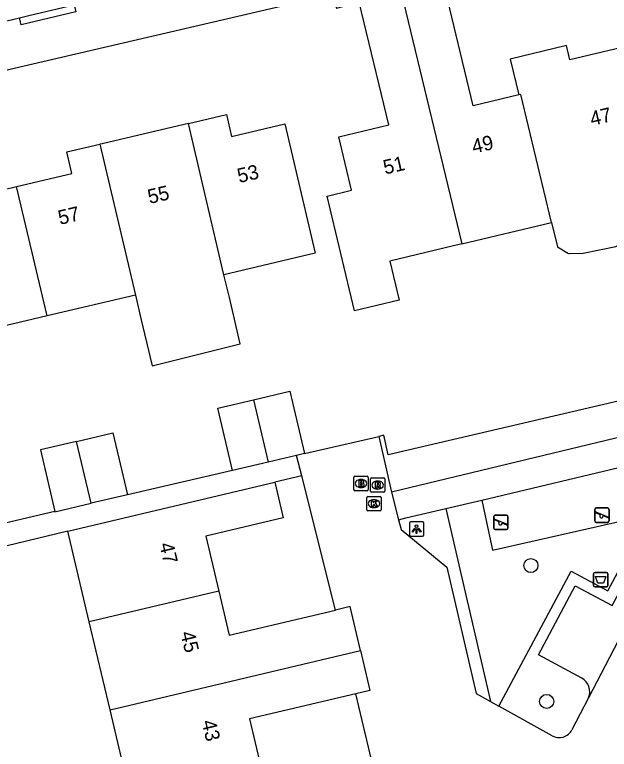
# Model space of a CAD drawing. Extents: x 158461 to 159795, y 387220 to 388672.
# Drawn here: x 159351.4 to 159392.6, y 388437.3 to 388488.3 of the extents above; entities that cross this region are included whole.
import ezdxf

# ---------------------------------------------------------------- set-up
doc = ezdxf.new("R2010")
doc.units = 0
for name, color, linetype in [('IMGEO_Afvalbak', 7, 'Continuous'), ('IMGEO_Boom', 7, 'Continuous'), ('IMGEO_Brandkraan', 7, 'Continuous'), ('IMGEO_Groenvoorziening', 7, 'Continuous'), ('IMGEO_Kolk', 7, 'Continuous'), ('IMGEO_Lichtpunt', 7, 'Continuous'), ('IMGEO_Pand', 7, 'Continuous'), ('IMGEO_Pand_nummerreeks', 7, 'Continuous'), ('IMGEO_Parkeervlak_open', 7, 'Continuous'), ('IMGEO_Rijbaan_lokaal_open', 7, 'Continuous'), ('IMGEO_Rioolput', 7, 'Continuous'), ('IMGEO_Speelvoorziening', 7, 'Continuous'), ('IMGEO_Voetpad_open', 7, 'Continuous')]:
    doc.layers.add(name, color=color, linetype=linetype)

msp = doc.modelspace()

# ---------------------------------------------------------------- linework, layer by layer
at = {"layer": 'IMGEO_Afvalbak'}
for p, q in [((159391.525, 388448.716), (159391.525, 388449.516)), ((159391.525, 388449.516), (159391.525, 388448.716)), ((159391.625, 388449.616), (159392.415, 388449.616)), ((159392.415, 388449.616), (159391.625, 388449.616)), ((159392.515, 388449.516), (159392.515, 388448.716)), ((159392.515, 388448.716), (159392.515, 388449.516)), ((159392.415, 388448.616), (159391.625, 388448.616)), ((159391.625, 388448.616), (159392.415, 388448.616))]:
    msp.add_line(p, q, dxfattribs=at)
msp.add_lwpolyline([(159391.668, 388449.33), (159392.372, 388449.33), (159392.223, 388448.86), (159391.817, 388448.86), (159391.668, 388449.33)], dxfattribs=at)
for centre, start, end in [((159391.625, 388449.516), 90, 180), ((159391.625, 388449.516), 90, 180), ((159392.415, 388449.516), 0, 90), ((159392.415, 388449.516), 360, 90), ((159391.625, 388448.716), 180, 270), ((159391.625, 388448.716), 180, 270), ((159392.415, 388448.716), 270, 0), ((159392.415, 388448.716), 270, 0)]:
    msp.add_arc(centre, 0.1, start, end, dxfattribs=at)
at = {"layer": 'IMGEO_Boom'}
for centre in [(159387.177, 388450.088), (159388.274, 388440.663)]:
    msp.add_circle(centre, 0.489, dxfattribs=at)
at = {"layer": 'IMGEO_Brandkraan'}
for p, q in [((159374.9, 388455.355), (159374.9, 388456.207)), ((159374.975, 388456.281), (159375.827, 388456.281)), ((159375.901, 388456.207), (159375.901, 388455.355)), ((159375.388, 388456.061), (159375.413, 388456.061)), ((159375.827, 388455.281), (159374.975, 388455.281)), ((159375.411, 388455.501), (159375.386, 388455.501))]:
    msp.add_line(p, q, dxfattribs=at)
for points in [[(159374.9, 388455.355), (159374.9, 388456.207)], [(159374.975, 388456.281), (159375.827, 388456.281)], [(159375.901, 388456.207), (159375.901, 388455.355)], [(159375.248, 388455.981), (159375.248, 388455.581), (159375.461, 388455.581)], [(159375.479, 388455.981), (159375.248, 388455.981)], [(159375.427, 388455.9), (159375.373, 388455.9), (159375.373, 388455.824)], [(159375.373, 388455.824), (159375.426, 388455.824)], [(159375.435, 388455.748), (159375.373, 388455.748), (159375.373, 388455.667)], [(159375.373, 388455.667), (159375.435, 388455.667)], [(159375.827, 388455.281), (159374.975, 388455.281)]]:
    msp.add_lwpolyline(points, dxfattribs=at)
for centre, radius, start, end in [((159374.977, 388456.205), 0.0765, 91.552, 178.448), ((159374.977, 388456.205), 0.0765, 91.552, 178.448), ((159375.825, 388456.205), 0.0765, 1.552, 88.448), ((159375.825, 388456.205), 0.0765, 1.552, 88.448), ((159375.428, 388455.862), 0.0379, 267.8285, 90.9355), ((159375.436, 388455.707), 0.0404, 269.8759, 90.5077), ((159375.467, 388455.832), 0.251, 268.6676, 293.5347), ((159375.483, 388455.836), 0.145, 59.4692, 91.5367), ((159375.508, 388455.883), 0.0922, 285.5137, 58.1501), ((159375.513, 388455.691), 0.105, 301.3115, 78.989), ((159374.977, 388455.357), 0.0765, 181.552, 268.448), ((159374.977, 388455.357), 0.0765, 181.552, 268.448), ((159375.825, 388455.357), 0.0765, 271.552, 358.448), ((159375.825, 388455.357), 0.0765, 271.552, 358.448)]:
    msp.add_arc(centre, radius, start, end, dxfattribs=at)
for centre, major_axis, ratio, start_param, end_param in [((159375.387, 388455.781), (-0.387, 0.002), 0.722429, 4.712389, 7.853982), ((159375.412, 388455.781), (-0.39, 0.002), 0.717154, 1.570796, 4.712389)]:
    msp.add_ellipse(centre, major_axis=major_axis, ratio=ratio, start_param=start_param, end_param=end_param, dxfattribs=at)
at = {"layer": 'IMGEO_Groenvoorziening'}
msp.add_lwpolyline([(159409.819, 388477.225), (159400.461, 388459.544), (159395.695, 388462.06), (159377.276, 388457.779), (159376.986, 388459.126), (159376.637, 388459.047)], dxfattribs=at)
at = {"layer": 'IMGEO_Kolk'}
for p, q in [((159375.8, 388453.96), (159375.8, 388454.812)), ((159375.875, 388454.886), (159376.727, 388454.886)), ((159376.288, 388454.666), (159376.313, 388454.666)), ((159376.801, 388454.812), (159376.801, 388453.96)), ((159376.311, 388454.106), (159376.286, 388454.106)), ((159376.727, 388453.886), (159375.875, 388453.886))]:
    msp.add_line(p, q, dxfattribs=at)
for points in [[(159375.8, 388453.96), (159375.8, 388454.812)], [(159375.875, 388454.886), (159376.727, 388454.886)], [(159376.121, 388454.586), (159376.244, 388454.586), (159376.244, 388454.435), (159376.374, 388454.586), (159376.538, 388454.586), (159376.392, 388454.435), (159376.545, 388454.186), (159376.393, 388454.186), (159376.308, 388454.35), (159376.244, 388454.283), (159376.244, 388454.186), (159376.121, 388454.186), (159376.121, 388454.586)], [(159376.801, 388454.812), (159376.801, 388453.96)], [(159376.727, 388453.886), (159375.875, 388453.886)]]:
    msp.add_lwpolyline(points, dxfattribs=at)
for centre, start, end in [((159375.877, 388454.81), 91.552, 178.448), ((159375.877, 388454.81), 91.552, 178.448), ((159376.725, 388454.81), 1.552, 88.448), ((159376.725, 388454.81), 1.552, 88.448), ((159375.877, 388453.962), 181.552, 268.448), ((159375.877, 388453.962), 181.552, 268.448), ((159376.725, 388453.962), 271.552, 358.448), ((159376.725, 388453.962), 271.552, 358.448)]:
    msp.add_arc(centre, 0.0765, start, end, dxfattribs=at)
for centre, major_axis, ratio, start_param, end_param in [((159376.287, 388454.386), (-0.387, 0.002), 0.722429, 4.712389, 7.853982), ((159376.312, 388454.386), (-0.39, 0.002), 0.717154, 1.570796, 4.712389)]:
    msp.add_ellipse(centre, major_axis=major_axis, ratio=ratio, start_param=start_param, end_param=end_param, dxfattribs=at)
at = {"layer": 'IMGEO_Lichtpunt'}
for p, q in [((159378.753, 388453.028), (159378.753, 388452.221)), ((159378.753, 388453.028), (159378.753, 388452.221)), ((159379.655, 388453.123), (159378.847, 388453.123)), ((159379.655, 388453.123), (159378.847, 388453.123)), ((159379.749, 388452.221), (159379.749, 388453.028)), ((159379.749, 388452.221), (159379.749, 388453.028)), ((159378.847, 388452.127), (159379.655, 388452.127)), ((159378.847, 388452.127), (159379.655, 388452.127))]:
    msp.add_line(p, q, dxfattribs=at)
for points in [[(159379.127, 388452.692), (159379.166, 388452.664), (159378.978, 388452.402), (159378.94, 388452.429), (159379.127, 388452.692)], [(159379.229, 388452.644), (159379.276, 388452.644), (159379.276, 388452.322), (159379.229, 388452.322), (159379.229, 388452.644)], [(159379.339, 388452.664), (159379.377, 388452.691), (159379.564, 388452.429), (159379.525, 388452.401), (159379.339, 388452.664)]]:
    msp.add_lwpolyline(points, dxfattribs=at)
msp.add_circle((159379.252, 388452.826), 0.0994, dxfattribs=at)
for centre, start, end in [((159378.847, 388453.028), 90, 180), ((159378.847, 388453.028), 90, 180), ((159379.655, 388453.028), 0, 90), ((159379.655, 388453.028), 0, 90), ((159378.847, 388452.221), 180, 270), ((159378.847, 388452.221), 180, 270), ((159379.655, 388452.221), 270, 0), ((159379.655, 388452.221), 270, 360)]:
    msp.add_arc(centre, 0.0946, start, end, dxfattribs=at)
at = {"layer": 'IMGEO_Pand'}
for points in [[(159386.348, 388482.74), (159383.17, 388481.977), (159381.109, 388490.566)], [(159378.192, 388489.866), (159382.381, 388472.4)], [(159382.381, 388472.4), (159377.392, 388471.202), (159378.039, 388468.505), (159374.944, 388467.766), (159373.045, 388475.717), (159374.749, 388476.126), (159373.862, 388479.823), (159377.321, 388480.653), (159375.277, 388489.167)], [(159397.475, 388486.983), (159389.881, 388485.16), (159389.64, 388486.162), (159385.751, 388485.228), (159386.348, 388482.74)], [(159388.608, 388473.895), (159386.477, 388482.771), (159386.348, 388482.74)], [(159363.429, 388480.761), (159366.065, 388481.381), (159366.423, 388479.859), (159370.115, 388480.727), (159372.225, 388471.751), (159365.899, 388470.264)], [(159363.429, 388480.761), (159361.168, 388480.23), (159357.446, 388479.355), (159357.297, 388479.32)], [(159365.899, 388470.264), (159363.429, 388480.761)], [(159351.517, 388476.377), (159355.355, 388477.279), (159355.002, 388478.78), (159357.297, 388479.32)], [(159357.297, 388479.32), (159359.762, 388468.845)], [(159345.043, 388476.384), (159347.602, 388476.986), (159347.943, 388475.537), (159348.835, 388475.747), (159351.517, 388476.377)], [(159353.628, 388467.403), (159351.517, 388476.377)], [(159388.608, 388473.895), (159389.017, 388472.192), (159389.787, 388471.737), (159390.813, 388471.754), (159393.069, 388472.214), (159394.003, 388472.729), (159394.606, 388473.215), (159394.545, 388473.58), (159394.781, 388473.874), (159394.44, 388475.294), (159394.672, 388475.35), (159396.012, 388475.184)], [(159382.381, 388472.4), (159388.608, 388473.895)], [(159359.762, 388468.845), (159360.141, 388467.231), (159360.912, 388463.95), (159367.028, 388465.462), (159366.273, 388468.673), (159365.899, 388470.264)], [(159359.762, 388468.845), (159353.628, 388467.403)], [(159353.628, 388467.403), (159347.495, 388465.961)], [(159367.941, 388461.585), (159370.474, 388462.18), (159371.491, 388457.852)], [(159366.48, 388456.674), (159365.462, 388461.002), (159367.941, 388461.585)], [(159367.941, 388461.585), (159368.96, 388457.257)], [(159355.676, 388458.697), (159358.192, 388459.288), (159359.198, 388455.006)], [(159355.676, 388458.697), (159353.17, 388458.108), (159354.175, 388453.833)], [(159356.683, 388454.415), (159355.676, 388458.697)], [(159370.932, 388457.721), (159368.96, 388457.257)], [(159371.491, 388457.852), (159370.932, 388457.721)], [(159368.96, 388457.257), (159366.48, 388456.674)], [(159355.067, 388452.484), (159369.419, 388455.876)], [(159369.419, 388455.876), (159370.007, 388453.391), (159364.64, 388452.123), (159365.541, 388448.313)], [(159359.198, 388455.006), (159356.683, 388454.415)], [(159354.175, 388453.833), (159354.177, 388453.826), (159356.683, 388454.415)], [(159356.554, 388446.192), (159355.067, 388452.484)], [(159365.541, 388448.313), (159356.554, 388446.192)], [(159365.541, 388448.313), (159366.262, 388445.263), (159373.64, 388447.007)], [(159375.363, 388444.19), (159374.641, 388447.244), (159373.64, 388447.007)], [(159357.996, 388440.09), (159356.554, 388446.192)], [(159357.996, 388440.09), (159375.363, 388444.19)], [(159375.363, 388444.19), (159376.015, 388441.431), (159375.045, 388441.202)], [(159375.045, 388441.202), (159367.668, 388439.457), (159368.457, 388436.118)], [(159359.438, 388433.989), (159357.996, 388440.09)]]:
    msp.add_lwpolyline(points, dxfattribs=at)
at = {"layer": 'IMGEO_Parkeervlak_open'}
msp.add_lwpolyline([(159390.719, 388442.289), (159387.696, 388443.889), (159390.26, 388448.679), (159392.819, 388447.324), (159395.395, 388452.136), (159398.352, 388450.57)], dxfattribs=at)
msp.add_arc((159390.141, 388441.329), 1.121, 338.6639, 58.9582, dxfattribs=at)
at = {"layer": 'IMGEO_Rijbaan_lokaal_open'}
for points in [[(159351.721, 388488.088), (159352.457, 388488.262), (159355.517, 388488.992)], [(159345.256, 388486.558), (159351.721, 388488.088)], [(159402.189, 388455.608), (159394.906, 388459.355), (159377.506, 388455.18)], [(159371.491, 388457.852), (159376.637, 388459.047)], [(159376.637, 388459.047), (159377.506, 388455.18)], [(159371.287, 388456.317), (159370.932, 388457.721)], [(159383.77, 388454.633), (159394.242, 388457.114)], [(159373.64, 388447.007), (159371.287, 388456.317)], [(159377.506, 388455.18), (159377.99, 388453.264)], [(159381.281, 388454.044), (159383.77, 388454.633)], [(159377.99, 388453.264), (159378.516, 388453.389), (159381.281, 388454.044)], [(159377.99, 388453.264), (159378.184, 388452.586), (159381.362, 388449.97), (159383.395, 388441.206), (159384.375, 388440.66)], [(159399.755, 388450.993), (159396.623, 388445.179), (159394.09, 388446.512), (159391.185, 388440.921)], [(159377.573, 388430.499), (159376.396, 388435.483), (159376.131, 388436.604), (159375.045, 388441.202)], [(159391.185, 388440.921), (159390.029, 388438.696)], [(159384.375, 388440.66), (159384.954, 388440.337)], [(159388.646, 388438.281), (159384.954, 388440.337)]]:
    msp.add_lwpolyline(points, dxfattribs=at)
msp.add_arc((159389.136, 388439.16), 1.006, 240.8574, 332.5486, dxfattribs=at)
at = {"layer": 'IMGEO_Rioolput'}
for p, q in [((159376.053, 388455.247), (159376.053, 388456.099)), ((159376.128, 388456.173), (159376.98, 388456.173)), ((159377.054, 388456.099), (159377.054, 388455.247)), ((159376.541, 388455.953), (159376.566, 388455.953)), ((159376.98, 388455.173), (159376.128, 388455.173)), ((159376.564, 388455.393), (159376.539, 388455.393))]:
    msp.add_line(p, q, dxfattribs=at)
for points in [[(159376.053, 388455.247), (159376.053, 388456.099)], [(159376.128, 388456.173), (159376.98, 388456.173)], [(159377.054, 388456.099), (159377.054, 388455.247)], [(159376.642, 388455.871), (159376.39, 388455.873), (159376.39, 388455.473)], [(159376.39, 388455.473), (159376.514, 388455.473), (159376.514, 388455.635), (159376.525, 388455.635)], [(159376.568, 388455.792), (159376.514, 388455.792), (159376.514, 388455.711)], [(159376.514, 388455.711), (159376.566, 388455.711)], [(159376.572, 388455.606), (159376.643, 388455.473), (159376.783, 388455.473), (159376.718, 388455.599)], [(159376.98, 388455.173), (159376.128, 388455.173)]]:
    msp.add_lwpolyline(points, dxfattribs=at)
for centre, radius, start, end in [((159376.13, 388456.097), 0.0765, 91.552, 178.448), ((159376.13, 388456.097), 0.0765, 91.552, 178.448), ((159376.978, 388456.097), 0.0765, 1.552, 88.448), ((159376.978, 388456.097), 0.0765, 1.552, 88.448), ((159376.524, 388455.582), 0.0533, 26.0293, 88.6989), ((159376.55, 388455.9), 0.19, 274.7715, 282.9687), ((159376.574, 388455.696), 0.0964, 77.0061, 93.1865), ((159376.588, 388455.753), 0.0378, 276.6634, 79.6772), ((159376.641, 388455.761), 0.109, 350.3612, 89.416), ((159376.639, 388455.761), 0.112, 277.5842, 350.9817), ((159376.623, 388455.546), 0.108, 29.5134, 73.7905), ((159376.13, 388455.249), 0.0765, 181.552, 268.448), ((159376.13, 388455.249), 0.0765, 181.552, 268.448), ((159376.978, 388455.249), 0.0765, 271.552, 358.448), ((159376.978, 388455.249), 0.0765, 271.552, 358.448)]:
    msp.add_arc(centre, radius, start, end, dxfattribs=at)
for centre, major_axis, ratio, start_param, end_param in [((159376.54, 388455.673), (-0.387, 0.002), 0.722429, 4.712389, 7.853982), ((159376.565, 388455.673), (-0.39, 0.002), 0.717154, 1.570796, 4.712389)]:
    msp.add_ellipse(centre, major_axis=major_axis, ratio=ratio, start_param=start_param, end_param=end_param, dxfattribs=at)
at = {"layer": 'IMGEO_Speelvoorziening'}
for p, q in [((159391.707, 388454.085), (159392.497, 388454.085)), ((159392.497, 388454.085), (159391.707, 388454.085)), ((159384.701, 388453.586), (159385.491, 388453.586)), ((159385.491, 388453.586), (159384.701, 388453.586)), ((159391.607, 388453.185), (159391.607, 388453.985)), ((159391.607, 388453.985), (159391.607, 388453.185)), ((159391.99, 388453.613), (159391.651, 388453.75)), ((159391.676, 388453.81), (159392.552, 388453.457)), ((159392.528, 388453.397), (159392.188, 388453.534)), ((159392.597, 388453.985), (159392.597, 388453.185)), ((159392.597, 388453.185), (159392.597, 388453.985)), ((159384.601, 388452.686), (159384.601, 388453.486)), ((159384.601, 388453.486), (159384.601, 388452.686)), ((159384.984, 388453.114), (159384.645, 388453.251)), ((159384.67, 388453.311), (159385.546, 388452.958)), ((159385.522, 388452.898), (159385.182, 388453.035)), ((159385.591, 388453.486), (159385.591, 388452.686)), ((159385.591, 388452.686), (159385.591, 388453.486)), ((159392.497, 388453.085), (159391.707, 388453.085)), ((159391.707, 388453.085), (159392.497, 388453.085)), ((159385.491, 388452.586), (159384.701, 388452.586)), ((159384.701, 388452.586), (159385.491, 388452.586))]:
    msp.add_line(p, q, dxfattribs=at)
for centre, radius, start, end in [((159391.707, 388453.985), 0.1, 90, 180), ((159391.707, 388453.985), 0.1, 90, 180), ((159392.497, 388453.985), 0.1, 0, 90), ((159392.497, 388453.985), 0.1, 360, 90), ((159384.701, 388453.486), 0.1, 90, 180), ((159384.701, 388453.486), 0.1, 90, 180), ((159385.491, 388453.486), 0.1, 0, 90), ((159385.491, 388453.486), 0.1, 360, 90), ((159391.664, 388453.78), 0.0327, 68.078, 248.078), ((159392.069, 388453.523), 0.12, 130.9928, 5.1632), ((159384.658, 388453.281), 0.0327, 68.078, 248.078), ((159385.063, 388453.024), 0.12, 130.9928, 5.1632), ((159391.707, 388453.185), 0.1, 180, 270), ((159391.707, 388453.185), 0.1, 180, 270), ((159392.497, 388453.185), 0.1, 270, 0), ((159392.497, 388453.185), 0.1, 270, 0), ((159392.54, 388453.427), 0.0327, 248.078, 68.078), ((159384.701, 388452.686), 0.1, 180, 270), ((159384.701, 388452.686), 0.1, 180, 270), ((159385.491, 388452.686), 0.1, 270, 0), ((159385.491, 388452.686), 0.1, 270, 0), ((159385.534, 388452.928), 0.0327, 248.078, 68.078)]:
    msp.add_arc(centre, radius, start, end, dxfattribs=at)
at = {"layer": 'IMGEO_Voetpad_open'}
for points in [[(159336.805, 388481.216), (159373.435, 388489.753), (159373.712, 388488.765), (159375.277, 388489.167)], [(159355.517, 388488.992), (159355.627, 388488.505), (159351.831, 388487.601), (159351.721, 388488.088)], [(159383.77, 388454.633), (159384.527, 388451.151), (159394.951, 388453.51), (159394.242, 388457.114)], [(159366.48, 388456.674), (159359.198, 388455.006)], [(159371.287, 388456.317), (159369.419, 388455.876)], [(159384.954, 388440.337), (159389.962, 388449.692), (159392.51, 388448.343), (159396.713, 388456.195)], [(159381.281, 388454.044), (159382.107, 388450.432), (159384.375, 388440.66)], [(159354.175, 388453.833), (159342.455, 388451.077)], [(159355.067, 388452.484), (159343.096, 388449.589), (159340.302, 388448.892)]]:
    msp.add_lwpolyline(points, dxfattribs=at)

# ---------------------------------------------------------------- texts
at = {"layer": 'IMGEO_Pand_nummerreeks'}
for s, rotation, p in [('47', 13.1723, (159391.407, 388480.582)), ('49', 13.1723, (159383.214, 388478.658)), ('51', 13.1733, (159377.068, 388477.21)), ('53', 13.1466, (159366.949, 388476.62)), ('55', 13.1494, (159360.737, 388475.17)), ('57', 13.1466, (159354.525, 388473.718)), ('47', 283.4514, (159361.4, 388451.57)), ('45', 283.4514, (159362.872, 388445.418)), ('43', 283.4514, (159364.344, 388439.265))]:
    msp.add_text(s, height=1, rotation=rotation, dxfattribs=at).set_placement(p)

doc.saveas('drawing.dxf')
